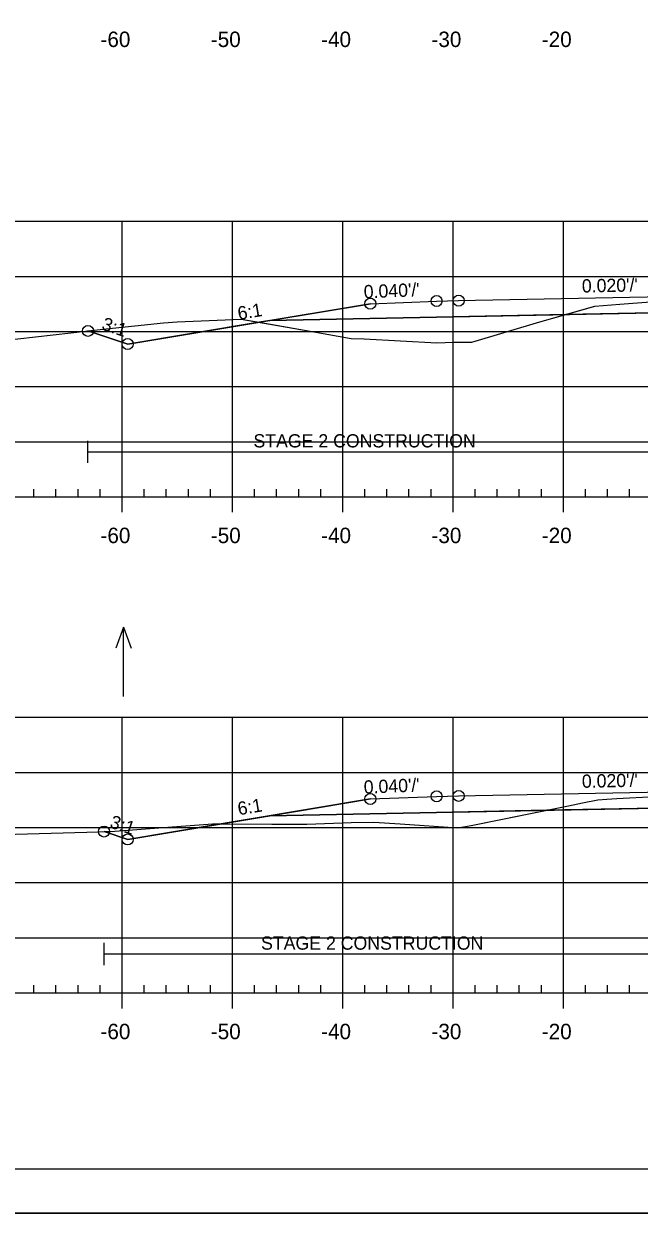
# Model space of a CAD drawing. Extents: x 1365647 to 1367999, y 387113 to 400173.
# Drawn here: x 1365825.2 to 1365881, y 395692.9 to 395800.8 of the extents above; entities that cross this region are included whole.
import ezdxf

# ---------------------------------------------------------------- set-up
doc = ezdxf.new("R2010")
doc.units = 0
for name, color, linetype in [('R_Alt Surface', 7, 'Continuous'), ('R_Axis', 7, 'Continuous'), ('R_Axis Annot', 7, 'Continuous'), ('R_Border', 7, 'Continuous'), ('R_Contours', 7, 'Continuous'), ('R_Exist Surface', 7, 'Continuous'), ('R_Fin Surface', 7, 'Continuous'), ('R_Fin Surface Annot', 7, 'Continuous'), ('R_Grid', 7, 'Continuous'), ('R_No Plot', 7, 'Continuous'), ('R_Proposed Const Limits', 7, 'Continuous'), ('R_Water', 7, 'Continuous'), ('R_Water Annot', 7, 'Continuous')]:
    doc.layers.add(name, color=color, linetype=linetype)

msp = doc.modelspace()

# ---------------------------------------------------------------- linework, layer by layer
at = {"layer": 'R_Alt Surface'}
for points in [[(1365847.47, 395773.9), (1365862.59, 395774.2), (1365882.17, 395774.6), (1365882.17, 395775.88), (1365894.09, 395776.12), (1365905.88, 395775.89), (1365905.88, 395774.6), (1365925.59, 395774.2), (1365940.72, 395773.9)], [(1365847.47, 395728.97), (1365862.59, 395729.27), (1365882.39, 395729.67), (1365882.39, 395730.96), (1365894.09, 395731.19), (1365905.98, 395730.95), (1365905.98, 395729.67), (1365925.59, 395729.27), (1365940.72, 395728.97)]]:
    msp.add_lwpolyline(points, dxfattribs=at)
at = {"layer": 'R_Axis'}
for p, q in [((1365826.09, 395757.9), (1365826.09, 395758.6)), ((1365828.09, 395757.9), (1365828.09, 395758.6)), ((1365830.09, 395757.9), (1365830.09, 395758.6)), ((1365832.09, 395757.9), (1365832.09, 395758.6)), ((1365836.09, 395757.9), (1365836.09, 395758.6)), ((1365838.09, 395757.9), (1365838.09, 395758.6)), ((1365840.09, 395757.9), (1365840.09, 395758.6)), ((1365842.09, 395757.9), (1365842.09, 395758.6)), ((1365846.09, 395757.9), (1365846.09, 395758.6)), ((1365848.09, 395757.9), (1365848.09, 395758.6)), ((1365850.09, 395757.9), (1365850.09, 395758.6)), ((1365852.09, 395757.9), (1365852.09, 395758.6)), ((1365856.09, 395757.9), (1365856.09, 395758.6)), ((1365858.09, 395757.9), (1365858.09, 395758.6)), ((1365860.09, 395757.9), (1365860.09, 395758.6)), ((1365862.09, 395757.9), (1365862.09, 395758.6)), ((1365866.09, 395757.9), (1365866.09, 395758.6)), ((1365868.09, 395757.9), (1365868.09, 395758.6)), ((1365870.09, 395757.9), (1365870.09, 395758.6)), ((1365872.09, 395757.9), (1365872.09, 395758.6)), ((1365876.09, 395757.9), (1365876.09, 395758.6)), ((1365878.09, 395757.9), (1365878.09, 395758.6)), ((1365880.09, 395757.9), (1365880.09, 395758.6)), ((1365749.09, 395757.9), (1366039.09, 395757.9)), ((1365834.09, 395756.5), (1365834.09, 395757.9)), ((1365844.09, 395756.5), (1365844.09, 395757.9)), ((1365854.09, 395756.5), (1365854.09, 395757.9)), ((1365864.09, 395756.5), (1365864.09, 395757.9)), ((1365874.09, 395756.5), (1365874.09, 395757.9)), ((1365826.09, 395712.9), (1365826.09, 395713.6)), ((1365828.09, 395712.9), (1365828.09, 395713.6)), ((1365830.09, 395712.9), (1365830.09, 395713.6)), ((1365832.09, 395712.9), (1365832.09, 395713.6)), ((1365836.09, 395712.9), (1365836.09, 395713.6)), ((1365838.09, 395712.9), (1365838.09, 395713.6)), ((1365840.09, 395712.9), (1365840.09, 395713.6)), ((1365842.09, 395712.9), (1365842.09, 395713.6)), ((1365846.09, 395712.9), (1365846.09, 395713.6)), ((1365848.09, 395712.9), (1365848.09, 395713.6)), ((1365850.09, 395712.9), (1365850.09, 395713.6)), ((1365852.09, 395712.9), (1365852.09, 395713.6)), ((1365856.09, 395712.9), (1365856.09, 395713.6)), ((1365858.09, 395712.9), (1365858.09, 395713.6)), ((1365860.09, 395712.9), (1365860.09, 395713.6)), ((1365862.09, 395712.9), (1365862.09, 395713.6)), ((1365866.09, 395712.9), (1365866.09, 395713.6)), ((1365868.09, 395712.9), (1365868.09, 395713.6)), ((1365870.09, 395712.9), (1365870.09, 395713.6)), ((1365872.09, 395712.9), (1365872.09, 395713.6)), ((1365876.09, 395712.9), (1365876.09, 395713.6)), ((1365878.09, 395712.9), (1365878.09, 395713.6)), ((1365880.09, 395712.9), (1365880.09, 395713.6)), ((1365749.09, 395712.9), (1366039.09, 395712.9)), ((1365834.09, 395711.5), (1365834.09, 395712.9)), ((1365844.09, 395711.5), (1365844.09, 395712.9)), ((1365854.09, 395711.5), (1365854.09, 395712.9)), ((1365864.09, 395711.5), (1365864.09, 395712.9)), ((1365874.09, 395711.5), (1365874.09, 395712.9))]:
    msp.add_line(p, q, dxfattribs=at)
at = {"layer": 'R_Border'}
msp.add_line((1366052.27, 395696.9), (1365736.09, 395696.9), dxfattribs=at)
at = {"layer": 'R_Contours'}
for points in [[(1365874.31, 395774.44), (1365876.94, 395775.19), (1365879.21, 395775.37), (1365881.98, 395775.59), (1365882.17, 395775.6), (1365882.17, 395774.6)], [(1365830.99, 395772.95), (1365832.63, 395773.14), (1365837.84, 395773.69), (1365839.09, 395773.77), (1365844.87, 395774.03), (1365846.5, 395773.74), (1365834.59, 395771.76)], [(1365846.5, 395773.74), (1365851.64, 395772.83), (1365854.84, 395772.25), (1365856.04, 395772.23), (1365862.6, 395771.88), (1365864.13, 395771.94), (1365865.79, 395771.94), (1365871.96, 395773.77), (1365874.31, 395774.44), (1365862.59, 395774.2), (1365847.47, 395773.9)], [(1365872.59, 395729.47), (1365874.56, 395729.87), (1365875.81, 395730.13), (1365877.22, 395730.4), (1365878.01, 395730.46), (1365878.94, 395730.52), (1365882.39, 395730.72), (1365882.39, 395729.67)], [(1365843.05, 395728.23), (1365847.66, 395728.22), (1365850.82, 395728.22), (1365854.84, 395728.36), (1365856.91, 395728.4), (1365859.28, 395728.24), (1365864.52, 395727.88), (1365865.71, 395728.1), (1365872.59, 395729.47), (1365862.59, 395729.27), (1365847.47, 395728.97)], [(1365832.45, 395727.54), (1365833.03, 395727.55), (1365836.22, 395727.78), (1365842.28, 395728.24), (1365843.05, 395728.23), (1365834.59, 395726.82)]]:
    msp.add_lwpolyline(points, close=True, dxfattribs=at)
at = {"layer": 'R_Exist Surface'}
for points in [[(1365823.02, 395772.04), (1365832.63, 395773.14), (1365837.84, 395773.69), (1365839.09, 395773.77), (1365844.87, 395774.03), (1365851.64, 395772.83), (1365854.84, 395772.25), (1365856.04, 395772.23), (1365862.6, 395771.88), (1365864.13, 395771.94), (1365865.79, 395771.94), (1365871.96, 395773.77), (1365876.94, 395775.19), (1365879.21, 395775.37), (1365881.98, 395775.59)], [(1365822.26, 395727.24), (1365833.03, 395727.55), (1365836.22, 395727.78), (1365842.28, 395728.24), (1365847.66, 395728.22), (1365850.82, 395728.22), (1365854.84, 395728.36), (1365856.91, 395728.4), (1365859.28, 395728.24), (1365864.52, 395727.88), (1365865.71, 395728.1), (1365874.56, 395729.87), (1365875.81, 395730.13), (1365877.22, 395730.4), (1365878.01, 395730.46), (1365878.94, 395730.52), (1365882.39, 395730.72)]]:
    msp.add_lwpolyline(points, dxfattribs=at)
at = {"layer": 'R_Fin Surface'}
for points in [[(1365830.99, 395772.95), (1365834.59, 395771.76), (1365847.47, 395773.9), (1365856.59, 395775.42), (1365862.59, 395775.66), (1365864.59, 395775.7), (1365894.09, 395776.29), (1365923.59, 395775.7), (1365925.59, 395775.66), (1365931.59, 395775.42), (1365940.72, 395773.9), (1365953.59, 395771.76), (1365958.58, 395770.09), (1365970.79, 395774.16)], [(1365856.59, 395775.42), (1365862.59, 395775.66), (1365864.59, 395775.7), (1365894.09, 395776.29), (1365923.59, 395775.7), (1365925.59, 395775.66), (1365931.59, 395775.42)], [(1365832.45, 395727.54), (1365834.59, 395726.82), (1365847.47, 395728.97), (1365856.59, 395730.49), (1365862.59, 395730.73), (1365864.59, 395730.77), (1365894.09, 395731.36), (1365923.59, 395730.77), (1365925.59, 395730.73), (1365931.59, 395730.49), (1365940.72, 395728.97), (1365953.59, 395726.82), (1365956.15, 395725.97), (1365969.6, 395730.46)], [(1365856.59, 395730.49), (1365862.59, 395730.73), (1365864.59, 395730.77), (1365894.09, 395731.36), (1365923.59, 395730.77), (1365925.59, 395730.73), (1365931.59, 395730.49)]]:
    msp.add_lwpolyline(points, dxfattribs=at)
at = {"layer": 'R_Grid'}
for p, q in [((1365749.09, 395782.9), (1366039.09, 395782.9)), ((1365834.09, 395757.9), (1365834.09, 395782.9)), ((1365844.09, 395757.9), (1365844.09, 395782.9)), ((1365854.09, 395757.9), (1365854.09, 395782.9)), ((1365864.09, 395757.9), (1365864.09, 395782.9)), ((1365874.09, 395757.9), (1365874.09, 395782.9)), ((1365749.09, 395777.9), (1366039.09, 395777.9)), ((1365749.09, 395772.9), (1366039.09, 395772.9)), ((1365749.09, 395767.9), (1366039.09, 395767.9)), ((1365749.09, 395762.9), (1366039.09, 395762.9)), ((1365749.09, 395757.9), (1366039.09, 395757.9)), ((1365749.09, 395737.9), (1366039.09, 395737.9)), ((1365834.09, 395712.9), (1365834.09, 395737.9)), ((1365844.09, 395712.9), (1365844.09, 395737.9)), ((1365854.09, 395712.9), (1365854.09, 395737.9)), ((1365864.09, 395712.9), (1365864.09, 395737.9)), ((1365874.09, 395712.9), (1365874.09, 395737.9)), ((1365749.09, 395732.9), (1366039.09, 395732.9)), ((1365749.09, 395727.9), (1366039.09, 395727.9)), ((1365749.09, 395722.9), (1366039.09, 395722.9)), ((1365749.09, 395717.9), (1366039.09, 395717.9)), ((1365749.09, 395712.9), (1366039.09, 395712.9))]:
    msp.add_line(p, q, dxfattribs=at)
at = {"layer": 'R_No Plot'}
msp.add_line((1365723.69, 395692.92), (1366057.03, 395692.92), dxfattribs=at)
msp.add_lwpolyline([(1365723.69, 395906.25), (1366057.03, 395906.25), (1366057.03, 395692.92), (1365723.69, 395692.92)], close=True, dxfattribs=at)
for centre in [(1365856.59, 395775.42), (1365856.59, 395775.42), (1365856.59, 395775.42), (1365856.59, 395775.42), (1365856.59, 395775.42), (1365862.59, 395775.66), (1365862.59, 395775.66), (1365862.59, 395775.66), (1365862.59, 395775.66), (1365862.59, 395775.66), (1365864.59, 395775.7), (1365864.59, 395775.7), (1365864.59, 395775.7), (1365864.59, 395775.7), (1365864.59, 395775.7), (1365830.99, 395772.95), (1365830.99, 395772.95), (1365834.59, 395771.76), (1365834.59, 395771.76), (1365834.59, 395771.76), (1365834.59, 395771.76), (1365834.59, 395771.76), (1365856.59, 395730.49), (1365856.59, 395730.49), (1365856.59, 395730.49), (1365856.59, 395730.49), (1365856.59, 395730.49), (1365862.59, 395730.73), (1365862.59, 395730.73), (1365862.59, 395730.73), (1365862.59, 395730.73), (1365862.59, 395730.73), (1365864.59, 395730.77), (1365864.59, 395730.77), (1365864.59, 395730.77), (1365864.59, 395730.77), (1365864.59, 395730.77), (1365832.45, 395727.54), (1365832.45, 395727.54), (1365834.59, 395726.82), (1365834.59, 395726.82), (1365834.59, 395726.82), (1365834.59, 395726.82), (1365834.59, 395726.82)]:
    msp.add_circle(centre, 0.5, dxfattribs=at)
at = {"layer": 'R_Proposed Const Limits'}
for points in [[(1365856.59, 395775.42), (1365834.59, 395771.76), (1365830.99, 395772.95)], [(1365856.59, 395730.49), (1365834.59, 395726.82), (1365832.45, 395727.54)]]:
    msp.add_lwpolyline(points, dxfattribs=at)
at = {"layer": 'R_Water'}
for p, q in [((1365830.99, 395760.98), (1365830.99, 395762.98)), ((1365830.99, 395761.98), (1365882.17, 395761.98)), ((1365832.45, 395715.43), (1365832.45, 395717.43)), ((1365832.45, 395716.43), (1365882.39, 395716.43))]:
    msp.add_line(p, q, dxfattribs=at)
at = {"layer": 'R_Water Annot'}
for p, q in [((1365834.21, 395746.08), (1365833.51, 395744.16)), ((1365834.21, 395739.79), (1365834.21, 395746.08)), ((1365834.21, 395746.08), (1365834.91, 395744.16))]:
    msp.add_line(p, q, dxfattribs=at)

# ---------------------------------------------------------------- texts
at = {"layer": 'R_Axis Annot'}
for s, p in [('-60', (1365832.13, 395798.7)), ('-50', (1365842.13, 395798.7)), ('-40', (1365852.13, 395798.7)), ('-30', (1365862.13, 395798.7)), ('-20', (1365872.13, 395798.7)), ('-60', (1365832.13, 395753.7)), ('-50', (1365842.13, 395753.7)), ('-40', (1365852.13, 395753.7)), ('-30', (1365862.13, 395753.7)), ('-20', (1365872.13, 395753.7)), ('-60', (1365832.13, 395708.7)), ('-50', (1365842.13, 395708.7)), ('-40', (1365852.13, 395708.7)), ('-30', (1365862.13, 395708.7)), ('-20', (1365872.13, 395708.7))]:
    msp.add_text(s, height=1.4, dxfattribs=at).set_placement(p)
at = {"layer": 'R_Fin Surface Annot'}
for s, rotation, p in [("0.020'/'", 1.1458, (1365875.77, 395776.43)), ("0.040'/'", 2.2906, (1365856.01, 395775.9)), ('6:1', 9.4623, (1365844.66, 395773.94)), ('3:1', 341.5651, (1365832.16, 395773.09)), ("0.040'/'", 2.2906, (1365856.01, 395730.97)), ("0.020'/'", 1.1458, (1365875.77, 395731.5)), ('6:1', 9.4623, (1365844.66, 395729.01)), ('3:1', 341.5651, (1365832.89, 395727.92))]:
    msp.add_text(s, height=1.2, rotation=rotation, dxfattribs=at).set_placement(p)
at = {"layer": 'R_Water'}
for p in [(1365845.99, 395762.38), (1365846.68, 395716.82)]:
    msp.add_text('STAGE 2 CONSTRUCTION', height=1.2, dxfattribs=at).set_placement(p)

doc.saveas('drawing.dxf')
